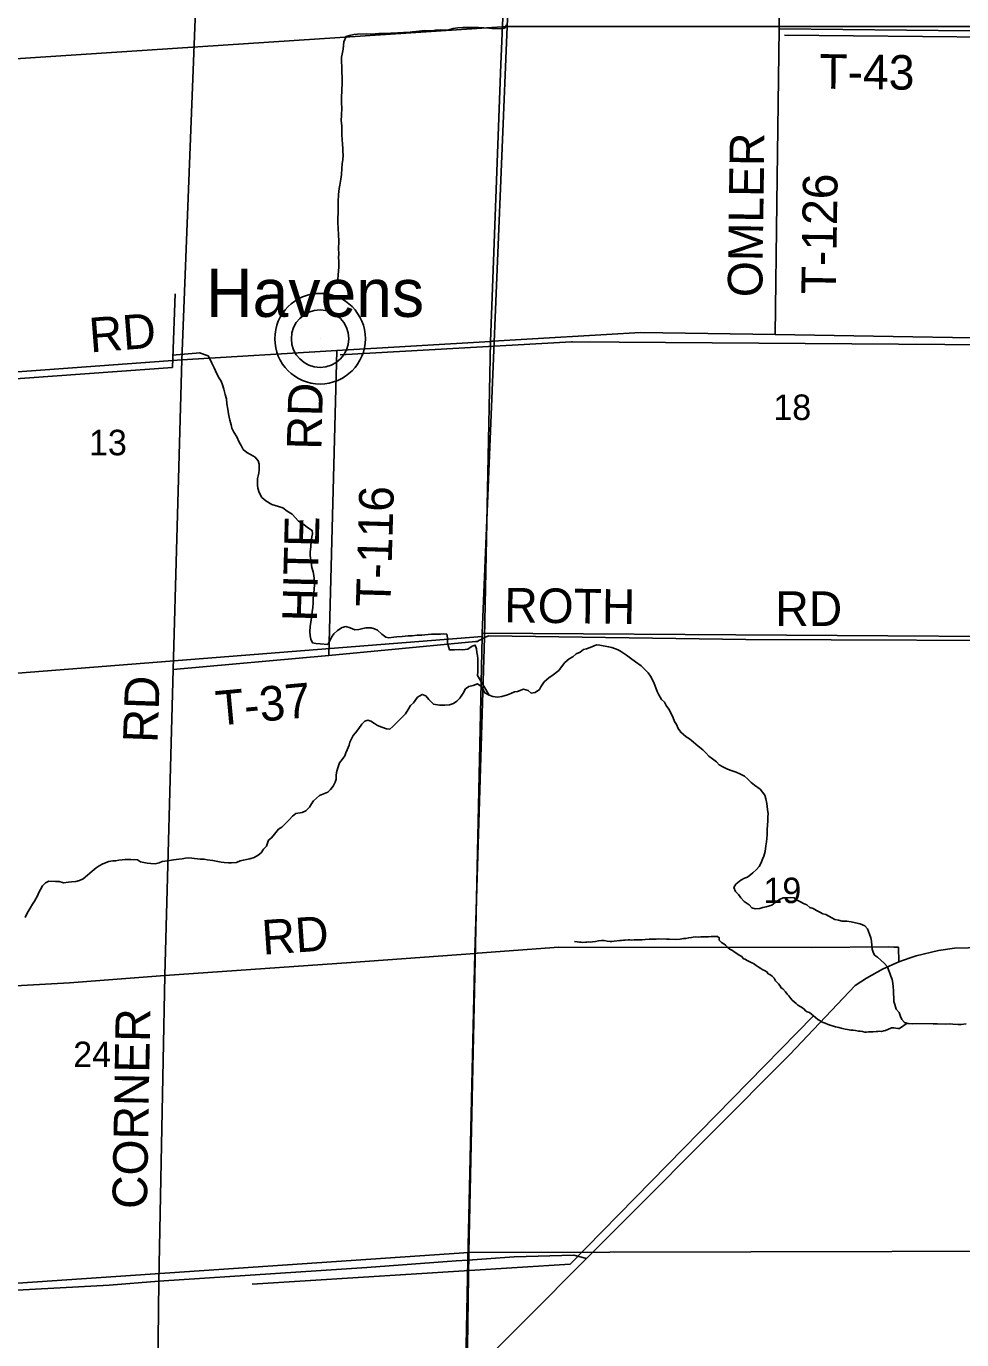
# Model space of a CAD drawing. Extents: x 1588073 to 2013523, y 1090242 to 1357120.
# Drawn here: x 1775515 to 1783629, y 1196349 to 1207738 of the extents above; entities that cross this region are included whole.
import ezdxf

# ---------------------------------------------------------------- set-up
doc = ezdxf.new("R2010")
doc.units = 0
for name, color, linetype in [('GM_X_County_Road', 7, 'Continuous'), ('GM_X_County_Road_Text', 7, 'Continuous'), ('GM_X_Minor_River', 7, 'Continuous'), ('GM_X_Section', 7, 'Continuous'), ('GM_X_Section_Text', 7, 'Continuous'), ('GM_X_State_Route', 7, 'Continuous'), ('GM_X_Township', 7, 'Continuous'), ('GM_X_Township_Road', 7, 'Continuous'), ('GM_X_Township_Road_Text', 7, 'Continuous'), ('GM_X_Unincorporated', 7, 'Continuous'), ('GM_X_Unincorporated_Location', 7, 'Continuous'), ('GM_X_Unincorporated_Text', 7, 'Continuous')]:
    doc.layers.add(name, color=color, linetype=linetype)

msp = doc.modelspace()

# ---------------------------------------------------------------- linework, layer by layer
at = {"layer": 'GM_X_County_Road'}
for points in [[(1776624, 1193317), (1776664, 1196856), (1776716, 1199506), (1776790, 1202160), (1776863, 1204847), (1777175, 1212828)], [(1779562, 1205007), (1780843, 1205083), (1782010, 1205064), (1784742, 1205020)], [(1776863, 1204847), (1778209, 1204927), (1779542, 1205006), (1779554, 1205007), (1779562, 1205007)], [(1768832, 1204485), (1774212, 1204651), (1776863, 1204847)]]:
    msp.add_lwpolyline(points, dxfattribs=at)
at = {"layer": 'GM_X_Minor_River'}
for p, q in [((1782090, 1207661), (1787337, 1207606)), ((1776782, 1204780), (1776807, 1205417)), ((1778236, 1204888), (1780245, 1205002)), ((1780245, 1205002), (1780251, 1205002)), ((1780251, 1205002), (1785944, 1204961)), ((1777022, 1204907), (1776781, 1204887)), ((1774668, 1204626), (1776784, 1204780)), ((1776784, 1204780), (1776782, 1204780)), ((1780233, 1197003), (1782340, 1199154)), ((1777475, 1196830), (1780233, 1197003)), ((1780233, 1197003), (1780233, 1197003))]:
    msp.add_line(p, q, dxfattribs=at)
for points in [[(1779667, 1207725), (1779639, 1207717), (1779554, 1207718), (1779528, 1207720), (1779482, 1207725), (1779438, 1207727), (1779388, 1207728), (1779302, 1207727), (1779258, 1207723), (1779218, 1207719), (1779181, 1207708), (1779143, 1207704), (1779107, 1207708), (1779063, 1207703), (1779031, 1207699), (1778969, 1207700), (1778923, 1207696), (1778865, 1207691), (1778822, 1207685), (1778786, 1207683), (1778738, 1207680), (1778678, 1207677), (1778616, 1207675), (1778574, 1207674), (1778540, 1207672), (1778510, 1207670), (1778463, 1207671), (1778387, 1207669), (1778355, 1207666), (1778319, 1207658), (1778289, 1207650), (1778270, 1207604), (1778262, 1207538), (1778255, 1207496), (1778249, 1207470), (1778249, 1207428), (1778252, 1207392), (1778252, 1207334), (1778255, 1207302), (1778255, 1207270), (1778255, 1207226), (1778252, 1207200), (1778252, 1207166), (1778250, 1207134), (1778249, 1207067), (1778251, 1207033), (1778248, 1206965), (1778247, 1206923), (1778251, 1206873), (1778251, 1206831), (1778252, 1206797), (1778254, 1206755), (1778257, 1206715), (1778261, 1206678), (1778261, 1206652), (1778263, 1206620), (1778260, 1206582), (1778256, 1206546), (1778251, 1206506), (1778249, 1206454), (1778242, 1206412), (1778234, 1206360), (1778228, 1206332), (1778223, 1206278), (1778220, 1206216), (1778219, 1206116), (1778217, 1206074), (1778217, 1206044), (1778220, 1205977), (1778224, 1205941), (1778225, 1205865), (1778224, 1205813), (1778226, 1205763), (1778224, 1205737), (1778225, 1205699), (1778225, 1205653), (1778222, 1205615), (1778220, 1205583), (1778218, 1205542)], [(1779681, 1207751), (1779667, 1207725)], [(1777340, 1204178), (1777314, 1204219), (1777299, 1204253), (1777293, 1204283), (1777279, 1204323), (1777274, 1204349), (1777270, 1204377), (1777262, 1204419), (1777255, 1204464), (1777251, 1204508), (1777241, 1204544), (1777228, 1204590), (1777216, 1204628), (1777205, 1204661), (1777189, 1204687), (1777167, 1204725), (1777155, 1204751), (1777144, 1204777), (1777124, 1204816), (1777112, 1204842), (1777092, 1204880), (1777018, 1204907), (1777021, 1204908)], [(1779529, 1201938), (1779428, 1202109), (1779431, 1202141), (1779432, 1202227), (1779430, 1202253), (1779428, 1202281), (1779424, 1202308), (1779421, 1202340), (1779409, 1202372), (1779383, 1202364), (1779345, 1202336), (1779298, 1202331), (1779270, 1202333), (1779230, 1202332), (1779186, 1202330), (1779167, 1202388), (1779167, 1202434), (1779163, 1202466), (1779137, 1202469), (1779107, 1202467), (1779029, 1202466), (1778973, 1202460), (1778945, 1202459), (1778905, 1202457), (1778863, 1202453), (1778828, 1202452), (1778776, 1202448), (1778728, 1202445), (1778702, 1202441), (1778660, 1202435), (1778634, 1202442), (1778600, 1202466), (1778560, 1202501), (1778534, 1202513), (1778506, 1202523), (1778462, 1202522), (1778434, 1202516), (1778400, 1202508), (1778364, 1202504), (1778324, 1202521), (1778286, 1202533), (1778254, 1202524), (1778215, 1202500), (1778183, 1202470), (1778161, 1202442), (1778146, 1202404), (1778130, 1202376), (1778064, 1202383), (1778026, 1202386), (1777996, 1202392), (1777982, 1202424), (1777978, 1202452), (1777975, 1202490), (1777977, 1202534), (1777984, 1202572), (1777988, 1202610), (1777995, 1202660), (1778001, 1202698), (1778003, 1202739), (1778004, 1202775), (1778010, 1202827), (1778013, 1202855), (1778015, 1202897), (1778015, 1202923), (1778013, 1202949), (1778010, 1202977), (1778002, 1203007), (1777992, 1203045), (1777985, 1203089), (1777977, 1203150), (1777978, 1203180), (1777982, 1203224), (1777987, 1203274), (1777991, 1203312), (1777997, 1203338), (1777994, 1203366), (1777962, 1203386), (1777912, 1203423), (1777876, 1203447), (1777821, 1203508), (1777777, 1203532), (1777739, 1203561), (1777701, 1203573), (1777645, 1203592), (1777593, 1203622), (1777559, 1203653), (1777536, 1203695), (1777522, 1203733), (1777520, 1203760), (1777521, 1203816), (1777531, 1203864), (1777536, 1203892), (1777534, 1203940), (1777526, 1203970), (1777499, 1204002), (1777459, 1204025), (1777429, 1204041), (1777397, 1204069), (1777379, 1204102), (1777362, 1204132), (1777340, 1204178)], [(1781665, 1200237), (1781653, 1200269), (1781668, 1200299), (1781712, 1200333), (1781743, 1200352), (1781771, 1200360), (1781817, 1200398), (1781849, 1200426), (1781872, 1200453), (1781890, 1200483), (1781901, 1200515), (1781913, 1200541), (1781923, 1200581), (1781930, 1200631), (1781934, 1200665), (1781938, 1200695), (1781941, 1200731), (1781941, 1200769), (1781944, 1200813), (1781946, 1200844), (1781948, 1200884), (1781949, 1200910), (1781945, 1200946), (1781937, 1200998), (1781930, 1201038), (1781920, 1201072), (1781880, 1201123), (1781831, 1201159), (1781801, 1201182), (1781769, 1201212), (1781743, 1201236), (1781711, 1201253), (1781673, 1201271), (1781637, 1201282), (1781598, 1201296), (1781556, 1201318), (1781526, 1201335), (1781502, 1201361), (1781466, 1201385), (1781436, 1201408), (1781408, 1201438), (1781383, 1201464), (1781343, 1201497), (1781301, 1201529), (1781267, 1201558), (1781239, 1201578), (1781192, 1201617), (1781170, 1201649), (1781154, 1201683), (1781137, 1201711), (1781125, 1201742), (1781113, 1201768), (1781089, 1201818), (1781066, 1201848), (1781050, 1201877), (1781024, 1201901), (1781001, 1201941), (1780987, 1201971), (1780975, 1202002), (1780961, 1202038), (1780946, 1202070), (1780928, 1202104), (1780908, 1202131), (1780880, 1202161), (1780847, 1202193), (1780799, 1202226), (1780755, 1202260), (1780721, 1202285), (1780677, 1202315), (1780648, 1202332), (1780594, 1202350), (1780566, 1202358), (1780490, 1202371), (1780462, 1202374), (1780421, 1202358), (1780373, 1202340), (1780347, 1202333), (1780319, 1202311), (1780284, 1202295), (1780254, 1202269), (1780224, 1202252), (1780187, 1202222), (1780157, 1202184), (1780133, 1202152), (1780086, 1202113), (1780046, 1202089), (1780007, 1202053), (1779979, 1202011), (1779965, 1201986), (1779930, 1201960), (1779894, 1201956), (1779868, 1201978), (1779826, 1201991), (1779774, 1201971), (1779748, 1201966), (1779718, 1201952), (1779689, 1201940), (1779639, 1201925), (1779601, 1201921), (1779561, 1201927), (1779529, 1201938)], [(1779529, 1201938), (1779491, 1201958), (1779479, 1201988), (1779456, 1202017), (1779428, 1202035), (1779392, 1202021), (1779353, 1202012), (1779323, 1201992), (1779303, 1201956), (1779274, 1201912), (1779250, 1201886), (1779220, 1201865), (1779185, 1201853), (1779145, 1201851), (1779099, 1201852), (1779047, 1201860), (1779005, 1201901), (1778980, 1201931), (1778948, 1201945), (1778909, 1201920), (1778873, 1201872), (1778847, 1201848), (1778828, 1201814), (1778804, 1201777), (1778767, 1201739), (1778733, 1201703), (1778694, 1201665), (1778668, 1201644), (1778640, 1201646), (1778598, 1201660), (1778562, 1201675), (1778536, 1201691), (1778504, 1201713), (1778478, 1201720), (1778452, 1201712), (1778424, 1201686), (1778399, 1201650), (1778369, 1201612), (1778351, 1201587), (1778332, 1201555), (1778322, 1201529), (1778314, 1201503), (1778299, 1201463), (1778285, 1201437), (1778277, 1201411), (1778256, 1201379), (1778232, 1201351), (1778216, 1201307), (1778205, 1201267), (1778203, 1201241), (1778203, 1201209), (1778194, 1201183), (1778176, 1201149), (1778152, 1201121), (1778129, 1201096), (1778087, 1201080), (1778059, 1201068), (1778031, 1201046), (1778006, 1201021), (1777988, 1200995), (1777972, 1200967), (1777939, 1200935), (1777907, 1200921), (1777853, 1200912), (1777823, 1200888), (1777794, 1200856), (1777764, 1200825), (1777731, 1200793), (1777701, 1200775), (1777667, 1200733), (1777642, 1200702), (1777616, 1200680), (1777599, 1200628), (1777573, 1200602), (1777551, 1200570), (1777525, 1200552), (1777492, 1200531), (1777454, 1200519), (1777424, 1200513), (1777398, 1200508), (1777370, 1200502), (1777339, 1200488), (1777295, 1200484), (1777269, 1200485), (1777231, 1200487), (1777205, 1200491), (1777177, 1200496), (1777133, 1200504), (1777083, 1200511), (1777057, 1200515), (1777023, 1200515), (1776951, 1200524), (1776925, 1200528), (1776897, 1200526), (1776867, 1200519), (1776837, 1200515), (1776792, 1200509), (1776740, 1200502), (1776694, 1200496), (1776666, 1200485), (1776632, 1200475)], [(1776632, 1200475), (1776596, 1200477), (1776564, 1200482), (1776506, 1200492), (1776478, 1200511), (1776422, 1200513), (1776373, 1200512), (1776347, 1200510), (1776317, 1200506), (1776291, 1200502), (1776265, 1200501), (1776231, 1200497), (1776179, 1200475), (1776146, 1200458), (1776120, 1200442), (1776086, 1200412), (1776047, 1200377), (1776009, 1200345), (1775975, 1200331), (1775945, 1200321), (1775908, 1200320), (1775882, 1200316), (1775838, 1200312), (1775800, 1200321), (1775768, 1200323), (1775710, 1200324), (1775682, 1200312), (1775656, 1200286), (1775637, 1200252), (1775625, 1200226), (1775613, 1200198), (1775586, 1200151), (1775568, 1200125), (1775547, 1200091), (1775531, 1200063), (1775517, 1200037), (1775504, 1200011)], [(1783667, 1199087), (1783624, 1199081), (1783598, 1199081), (1783552, 1199086), (1783524, 1199088), (1783492, 1199086), (1783418, 1199087), (1783382, 1199089), (1783244, 1199091), (1783203, 1199089), (1783165, 1199092), (1783133, 1199100), (1783110, 1199126), (1783096, 1199152), (1783086, 1199187), (1783060, 1199215), (1783047, 1199255), (1783041, 1199283), (1783039, 1199317), (1783038, 1199347), (1783036, 1199375), (1783034, 1199410), (1783031, 1199440), (1783025, 1199472), (1783013, 1199502), (1783005, 1199528), (1782992, 1199556), (1782984, 1199582), (1782956, 1199615), (1782928, 1199639), (1782898, 1199667), (1782873, 1199684), (1782861, 1199710), (1782851, 1199736), (1782849, 1199768), (1782846, 1199806), (1782840, 1199834), (1782828, 1199867), (1782811, 1199911), (1782789, 1199937), (1782749, 1199954), (1782707, 1199964), (1782669, 1199974), (1782633, 1199977), (1782591, 1199979), (1782561, 1199986), (1782529, 1199994), (1782503, 1200006), (1782475, 1200022), (1782449, 1200035), (1782423, 1200043), (1782397, 1200057), (1782369, 1200070), (1782341, 1200088), (1782311, 1200098), (1782285, 1200119), (1782256, 1200131), (1782230, 1200147), (1782202, 1200159), (1782174, 1200180), (1782140, 1200184), (1782112, 1200182), (1782080, 1200181), (1782047, 1200167), (1782011, 1200139), (1781981, 1200118), (1781932, 1200102), (1781904, 1200096), (1781878, 1200088), (1781836, 1200085), (1781808, 1200095), (1781784, 1200121), (1781741, 1200150), (1781713, 1200180), (1781693, 1200209), (1781665, 1200237)], [(1780270, 1199801), (1780294, 1199799), (1780312, 1199797), (1780326, 1199797), (1780342, 1199794), (1780364, 1199796), (1780378, 1199796), (1780394, 1199798), (1780412, 1199797), (1780426, 1199799), (1780452, 1199803), (1780478, 1199808), (1780504, 1199812), (1780528, 1199810), (1780552, 1199805), (1780578, 1199803), (1780594, 1199803), (1780614, 1199804), (1780662, 1199810), (1780676, 1199811), (1780694, 1199813), (1780708, 1199813), (1780736, 1199816), (1780750, 1199816), (1780768, 1199814), (1780786, 1199816), (1780816, 1199817), (1780842, 1199817), (1780858, 1199817), (1780884, 1199818), (1780918, 1199822), (1780936, 1199821), (1780952, 1199823), (1780978, 1199823), (1780996, 1199825), (1781068, 1199823), (1781094, 1199821), (1781146, 1199820), (1781186, 1199822), (1781202, 1199825), (1781216, 1199827), (1781236, 1199829), (1781261, 1199835), (1781285, 1199838), (1781299, 1199840), (1781319, 1199842), (1781347, 1199841), (1781365, 1199843), (1781433, 1199842), (1781455, 1199844), (1781473, 1199845), (1781509, 1199845), (1781525, 1199835), (1781526, 1199815), (1781546, 1199794), (1781564, 1199782), (1781580, 1199770), (1781599, 1199749), (1781617, 1199737), (1781639, 1199723), (1781655, 1199712), (1781668, 1199704), (1781688, 1199688), (1781704, 1199682), (1781720, 1199671), (1781734, 1199655), (1781752, 1199645), (1781767, 1199638), (1781785, 1199630), (1781807, 1199616), (1781821, 1199610), (1781845, 1199593), (1781864, 1199581), (1781886, 1199568), (1781902, 1199556), (1781918, 1199550), (1781938, 1199538), (1781950, 1199523), (1781965, 1199515), (1781985, 1199501), (1782001, 1199483), (1782013, 1199462), (1782024, 1199448), (1782040, 1199434), (1782052, 1199420), (1782062, 1199399), (1782077, 1199391), (1782099, 1199367), (1782113, 1199344), (1782128, 1199330), (1782146, 1199308), (1782158, 1199292), (1782174, 1199279), (1782191, 1199265), (1782205, 1199253), (1782221, 1199241), (1782239, 1199232), (1782263, 1199216), (1782274, 1199202), (1782288, 1199193), (1782308, 1199185)], [(1782308, 1199185), (1782326, 1199171), (1782340, 1199159), (1782379, 1199126), (1782393, 1199120), (1782417, 1199103), (1782443, 1199093), (1782470, 1199082), (1782496, 1199074), (1782516, 1199068), (1782534, 1199061), (1782562, 1199055), (1782582, 1199051), (1782618, 1199042), (1782638, 1199038), (1782652, 1199036), (1782668, 1199033), (1782688, 1199033), (1782708, 1199029), (1782734, 1199026), (1782747, 1199024), (1782767, 1199022), (1782789, 1199017), (1782803, 1199017), (1782819, 1199019), (1782835, 1199019), (1782859, 1199020), (1782886, 1199022), (1782902, 1199022), (1782916, 1199024), (1782932, 1199023), (1782952, 1199027), (1782966, 1199031), (1782988, 1199039), (1783018, 1199054), (1783040, 1199054), (1783056, 1199052), (1783074, 1199049), (1783088, 1199049), (1783156, 1199094)]]:
    msp.add_lwpolyline(points, dxfattribs=at)
at = {"layer": 'GM_X_Section'}
for points in [[(1779927, 1213200), (1784960, 1213023), (1784810, 1207736), (1779685, 1207735), (1779924, 1213092)], [(1774548, 1212770), (1779924, 1213092), (1779685, 1207735), (1774318, 1207383)], [(1774318, 1207383), (1779685, 1207735), (1779469, 1202477), (1779468, 1202448), (1774119, 1202026)], [(1784810, 1207736), (1784748, 1202441), (1779469, 1202477), (1779685, 1207735)], [(1774119, 1202026), (1779468, 1202448), (1779354, 1197106), (1773993, 1196742)], [(1784748, 1202441), (1784719, 1198976), (1784571, 1198907), (1784470, 1198864), (1784414, 1198808), (1784329, 1198683), (1784195, 1198463), (1784165, 1198394), (1784156, 1198340), (1784123, 1198240), (1784078, 1198078), (1784072, 1198014), (1784087, 1197912), (1784100, 1197742), (1784115, 1197606), (1784149, 1197427), (1784218, 1197205), (1784221, 1197189), (1784245, 1197116), (1779354, 1197106), (1779468, 1202448), (1779469, 1202477)], [(1773993, 1196742), (1779354, 1197106), (1779278, 1191783), (1779289, 1191709), (1773976, 1191400)], [(1784245, 1197116), (1784274, 1197062), (1784288, 1197006), (1784355, 1196847), (1784507, 1196528), (1784560, 1196402), (1784567, 1196352), (1784575, 1196308), (1784593, 1196271), (1784636, 1196149), (1784683, 1196057), (1784654, 1191949), (1779278, 1191783), (1779354, 1197106)]]:
    msp.add_lwpolyline(points, close=True, dxfattribs=at)
at = {"layer": 'GM_X_State_Route'}
for points in [[(1783181, 1199660), (1783232, 1199678), (1783427, 1199725), (1783566, 1199743), (1784039, 1199756)], [(1776151, 1193033), (1776287, 1193114), (1776473, 1193222), (1776624, 1193317), (1779323, 1195998), (1780373, 1197052), (1780773, 1197453), (1782138, 1198823), (1782704, 1199420), (1782802, 1199485), (1782941, 1199562), (1783084, 1199626), (1783181, 1199660)]]:
    msp.add_lwpolyline(points, dxfattribs=at)
at = {"layer": 'GM_X_Township'}
for points in [[(1775070, 1218184), (1778494, 1218249), (1780154, 1218276), (1779873, 1213024), (1779632, 1207410), (1779542, 1205006), (1779489, 1202438), (1779404, 1199699), (1779346, 1197040), (1779323, 1195998), (1779294, 1192910), (1779276, 1189093), (1779302, 1188059), (1779305, 1186460), (1777293, 1186285), (1774968, 1186130)], [(1810942, 1186950), (1808199, 1186945), (1805640, 1186950), (1805457, 1186950), (1800215, 1186926), (1800076, 1186928), (1798820, 1186925), (1796246, 1186911), (1794753, 1186884), (1792343, 1186826), (1790395, 1186767), (1788308, 1186703), (1784845, 1186614), (1779305, 1186460), (1779302, 1188059), (1779276, 1189093), (1779294, 1192910), (1779323, 1195998), (1779346, 1197040), (1779404, 1199699), (1779489, 1202438), (1779542, 1205006), (1779632, 1207410), (1779873, 1213024)]]:
    msp.add_lwpolyline(points, dxfattribs=at)
at = {"layer": 'GM_X_Township_Road'}
for points in [[(1782044, 1207717), (1782055, 1208281), (1782055, 1208282)], [(1782010, 1205064), (1782025, 1206203), (1782044, 1207717)], [(1782044, 1207717), (1784807, 1207686)], [(1778139, 1202283), (1778209, 1204927)], [(1779440, 1202411), (1779459, 1202421), (1779472, 1202428), (1779486, 1202436)], [(1779486, 1202436), (1779489, 1202438), (1779503, 1202445), (1779527, 1202451), (1781756, 1202421), (1784718, 1202410)], [(1776790, 1202160), (1778139, 1202283), (1779412, 1202403), (1779428, 1202404), (1779440, 1202411)], [(1779425, 1199701), (1779429, 1199701), (1780134, 1199752), (1782323, 1199749), (1782995, 1199755), (1783041, 1199754), (1783079, 1199752), (1783084, 1199626)], [(1776716, 1199506), (1778332, 1199621), (1779404, 1199699), (1779425, 1199701)], [(1774017, 1199339), (1775889, 1199445), (1776716, 1199506)], [(1776664, 1196856), (1776664, 1196856), (1778468, 1196976), (1779242, 1197032), (1779242, 1197032)], [(1779242, 1197032), (1779346, 1197040), (1779747, 1197069), (1780264, 1197083), (1780373, 1197052)], [(1771450, 1196554), (1772736, 1196620), (1774421, 1196724), (1776233, 1196823), (1776664, 1196856)]]:
    msp.add_lwpolyline(points, dxfattribs=at)
at = {"layer": 'GM_X_Unincorporated'}
for radius in [393, 249]:
    msp.add_circle((1778063, 1205029), radius, dxfattribs=at)
at = {"layer": 'GM_X_Unincorporated_Location'}
msp.add_line((1778063, 1205029), (1778063, 1205029), dxfattribs=at)

# ---------------------------------------------------------------- texts
at = {"layer": 'GM_X_County_Road_Text'}
for s, rotation, p in [('RD', 4.4359, (1776071, 1204909)), ('RD', 88.0261, (1776653, 1201522)), ('CORNER', 89.0128, (1776561, 1197481))]:
    msp.add_text(s, height=300, rotation=rotation, dxfattribs=at).set_placement(p)
at = {"layer": 'GM_X_Section_Text'}
for s, p in [('18', (1781994, 1204324)), ('13', (1776058, 1204018)), ('19', (1781908, 1200135)), ('24', (1775922, 1198713))]:
    msp.add_text(s, height=221, rotation=0, dxfattribs=at).set_placement(p)
at = {"layer": 'GM_X_Township_Road_Text'}
for s, rotation, p in [('T-43', 359.2931, (1782392, 1207197)), ('OMLER', 89.2143, (1781898, 1205387)), ('T-126', 89.1654, (1782537, 1205411)), ('RD', 88.5193, (1778074, 1204064)), ('T-116', 88.3152, (1778673, 1202700)), ('HITE', 88.4934, (1778034, 1202573)), ('ROTH', 359.2428, (1779659, 1202569)), ('RD', 0, (1782012, 1202538)), ('T-37', 5.3226, (1777172, 1201673)), ('RD', 3.9449, (1777568, 1199687))]:
    msp.add_text(s, height=300, rotation=rotation, dxfattribs=at).set_placement(p)
at = {"layer": 'GM_X_Unincorporated_Text'}
msp.add_text('Havens', height=417, rotation=0, dxfattribs=at).set_placement((1777075, 1205218))

doc.saveas('drawing.dxf')
